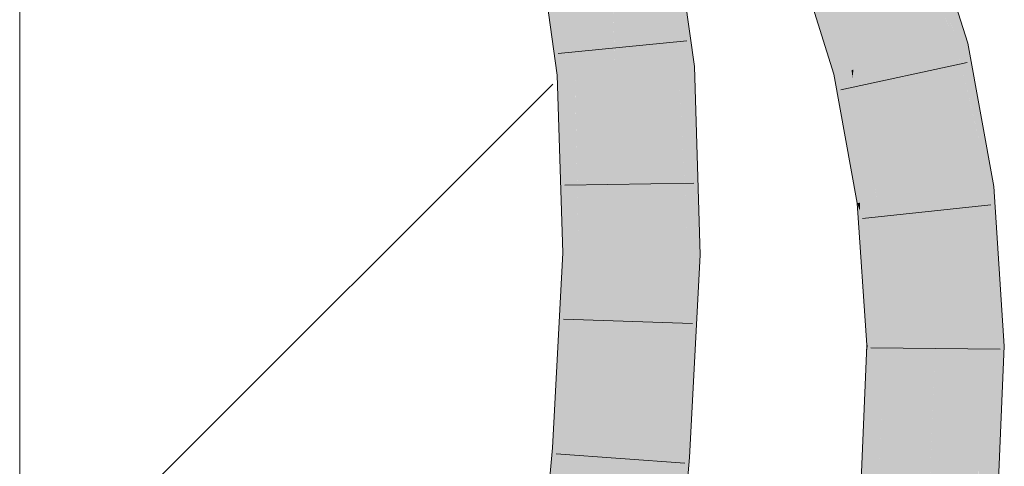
# Model space of a CAD drawing. Extents: x -720 to 300, y 62 to 1162.
# Tile 262 of 278: x 163.857 to 165.648, y 1026.502 to 1027.315. Entities that reach past the tile are written whole.
import ezdxf

# ---------------------------------------------------------------- set-up
doc = ezdxf.new("R2010")
doc.units = 0
doc.layers.get('0').update_dxf_attribs({"lineweight": 13})
doc.layers.add('E_Detail_Linie_Text_Bem', color=7, linetype='Continuous', lineweight=13)
for name, color, linetype, lineweight, true_color in [('E_Detail_Wandschraffur', 7, 'Continuous', 5, 0xc0c0c0), ('E_Leerrohr 25-A06G942U8I', 7, 'Continuous', 9, 0xff8000), ('E_Leerrohr 25-Shading', 7, 'Continuous', 9, 0xff8000)]:
    doc.layers.add(name, color=color, linetype=linetype, lineweight=lineweight, true_color=true_color)

# ---------------------------------------------------------------- blocks, each defined once
blk = doc.blocks.new('Shading-A06G93YB8I', base_point=(231.5078, 857.4585))
at = {"layer": 'E_Leerrohr 25-Shading', "color": 43, "true_color": 0xd7ab7f}
for points in [[(165.567, 1027.2686), (165.582, 1027.272), (165.5002, 1027.4253), (165.5305, 1027.4369)], [(165.4963, 1027.4238), (165.5463, 1027.2638), (165.4982, 1027.4246), (165.5614, 1027.2673)], [(165.5002, 1027.4253), (165.4982, 1027.4246), (165.56, 1027.2849), (165.5458, 1027.3062)], [(165.0266, 1027.389), (165.0256, 1027.3893), (165.0558, 1027.2283), (165.048, 1027.2278)], [(165.0845, 1027.2301), (165.0637, 1027.3805), (165.0452, 1027.2866), (165.0266, 1027.389)], [(165.3322, 1027.3394), (165.3621, 1027.2213), (165.3311, 1027.3606), (165.3704, 1027.2233)], [(165.3704, 1027.2233), (165.374, 1027.2241), (165.3311, 1027.3606)], [(164.816, 1027.3491), (164.8309, 1027.2435), (164.8185, 1027.3496)], [(164.8505, 1027.3557), (164.8185, 1027.3496), (164.8508, 1027.3496), (164.8309, 1027.2435)], [(164.8508, 1027.3496), (164.8309, 1027.2435), (164.8571, 1027.2155), (164.835, 1027.214)], [(164.8673, 1027.2161), (164.8517, 1027.3545), (164.8571, 1027.2155), (164.8508, 1027.3496)], [(164.852, 1027.356), (164.8517, 1027.3545), (164.8685, 1027.2162), (164.8673, 1027.2161)], [(164.8716, 1027.2164), (164.852, 1027.356), (164.8685, 1027.2162)], [(165.3006, 1027.349), (165.3, 1027.3488), (165.3179, 1027.281), (165.3044, 1027.3239)], [(165.3006, 1027.349), (165.3179, 1027.281), (165.3108, 1027.3529), (165.3212, 1027.3008)], [(165.3108, 1027.3529), (165.3212, 1027.3008), (165.3197, 1027.3562), (165.3258, 1027.3287)], [(165.3258, 1027.3287), (165.3347, 1027.2891), (165.3294, 1027.3503), (165.3322, 1027.3394)], [(165.3384, 1027.2159), (165.3347, 1027.2891), (165.3212, 1027.3008), (165.3258, 1027.3287)], [(165.3504, 1027.2186), (165.3621, 1027.2213), (165.3347, 1027.2891), (165.3322, 1027.3394)], [(165.5458, 1027.3062), (165.5614, 1027.2673), (165.56, 1027.2849), (165.567, 1027.2686)], [(165.3212, 1027.3008), (165.3179, 1027.281), (165.3376, 1027.2184)], [(165.3384, 1027.2159), (165.3212, 1027.3008), (165.3376, 1027.2184)], [(165.3347, 1027.2891), (165.3384, 1027.2159), (165.3504, 1027.2186)], [(165.0845, 1027.2301), (165.0452, 1027.2866), (165.0585, 1027.2285)], [(165.0452, 1027.2866), (165.0558, 1027.2283), (165.0585, 1027.2285)], [(165.6057, 1027.1406), (165.582, 1027.272), (165.567, 1027.2686)], [(165.5463, 1027.2638), (165.5927, 1027.0068), (165.5614, 1027.2673), (165.6228, 1027.0105)], [(165.5614, 1027.2673), (165.6057, 1027.1406), (165.567, 1027.2686)], [(165.6136, 1027.0873), (165.6057, 1027.1406), (165.5959, 1027.1233), (165.5614, 1027.2673)], [(164.8673, 1027.2161), (164.8571, 1027.2155), (164.8738, 1026.8901), (164.8547, 1026.8904)], [(164.8673, 1027.2161), (164.8681, 1027.1788), (164.8685, 1027.2162)], [(164.8681, 1027.1788), (164.8716, 1027.2164), (164.8685, 1027.2162)], [(164.8681, 1027.1788), (164.8738, 1026.8901), (164.8716, 1027.2164), (164.8817, 1026.89)], [(165.048, 1027.2278), (165.0585, 1026.8878), (165.0558, 1027.2283), (165.0732, 1026.8876)], [(165.0558, 1027.2283), (165.0925, 1026.9696), (165.0585, 1027.2285)], [(165.0925, 1026.9696), (165.0558, 1027.2283), (165.084, 1026.8875), (165.0642, 1027.0642)], [(165.0925, 1026.9696), (165.0845, 1027.2301), (165.0585, 1027.2285)], [(165.3384, 1027.2159), (165.3589, 1027.1023), (165.3504, 1027.2186)], [(165.3504, 1027.2186), (165.3589, 1027.1023), (165.3621, 1027.2213), (165.3672, 1027.1694)], [(165.3621, 1027.2213), (165.3672, 1027.1694), (165.3704, 1027.2233), (165.3722, 1027.2094)], [(165.3722, 1027.2094), (165.374, 1027.2241), (165.3704, 1027.2233)], [(165.4012, 1026.9836), (165.374, 1027.2241), (165.3722, 1027.2094)], [(165.4012, 1026.9836), (165.411, 1026.9849), (165.374, 1027.2241), (165.3742, 1027.2234)], [(165.411, 1026.9849), (165.4172, 1026.9856), (165.3742, 1027.2234)], [(164.8571, 1027.2155), (164.835, 1027.214), (164.8547, 1026.8904), (164.8451, 1026.8905)], [(165.3722, 1027.2094), (165.3672, 1027.1694), (165.4012, 1026.9836), (165.3859, 1026.9818)], [(165.3672, 1027.1694), (165.3589, 1027.1023), (165.3859, 1026.9818), (165.3809, 1026.9812)], [(165.6163, 1027.0818), (165.6057, 1027.1406), (165.6136, 1027.0873)], [(165.625, 1027.0107), (165.6136, 1027.0873), (165.6107, 1027.061), (165.5959, 1027.1233)], [(165.6291, 1027.0112), (165.6163, 1027.0818), (165.625, 1027.0107), (165.6136, 1027.0873)], [(165.0642, 1027.0642), (165.0732, 1026.8876), (165.084, 1026.8875)], [(165.6107, 1027.061), (165.6228, 1027.0105), (165.625, 1027.0107)], [(165.5927, 1027.0068), (165.6414, 1026.8263), (165.6228, 1027.0105)], [(165.6414, 1026.8263), (165.5927, 1027.0068), (165.6136, 1026.7211), (165.6096, 1026.7544)], [(165.6228, 1027.0105), (165.6414, 1026.8263), (165.625, 1027.0107), (165.6315, 1026.9745)], [(165.6315, 1026.9745), (165.6291, 1027.0112), (165.625, 1027.0107)], [(165.4012, 1026.9836), (165.3859, 1026.9818), (165.4009, 1026.9174), (165.3854, 1026.9667)], [(165.4009, 1026.9174), (165.4131, 1026.8785), (165.4012, 1026.9836), (165.411, 1026.9849)], [(165.4131, 1026.8785), (165.4276, 1026.8323), (165.411, 1026.9849), (165.4172, 1026.9856)], [(165.0925, 1026.9696), (165.084, 1026.8875), (165.0951, 1026.8873)], [(165.3859, 1026.9818), (165.3809, 1026.9812), (165.3854, 1026.9667)], [(165.3854, 1026.9667), (165.3809, 1026.9812), (165.3843, 1026.9308)], [(165.3843, 1026.9308), (165.4006, 1026.8494), (165.3854, 1026.9667), (165.4009, 1026.9174)], [(165.3984, 1026.7229), (165.4, 1026.7229), (165.3843, 1026.9308), (165.4006, 1026.8494)], [(165.4009, 1026.9174), (165.4006, 1026.8494), (165.4131, 1026.8785), (165.4151, 1026.777)], [(164.8471, 1026.7374), (164.8547, 1026.8904), (164.828, 1026.5697), (164.8451, 1026.8905)], [(164.8569, 1026.5673), (164.8738, 1026.8901), (164.8387, 1026.5686), (164.8547, 1026.8904)], [(164.8738, 1026.8901), (164.8569, 1026.5673), (164.8817, 1026.89), (164.8645, 1026.5667)], [(165.0732, 1026.8876), (165.0585, 1026.8878), (165.042, 1026.5206), (165.0427, 1026.5894)], [(165.0732, 1026.8876), (165.042, 1026.5206), (165.0548, 1026.5197)], [(165.0732, 1026.8876), (165.0548, 1026.5197), (165.0887, 1026.7666), (165.0756, 1026.5182)], [(165.0732, 1026.8876), (165.0887, 1026.7666), (165.084, 1026.8875)], [(165.0887, 1026.7666), (165.0951, 1026.8873), (165.084, 1026.8875)], [(165.4151, 1026.777), (165.4259, 1026.7227), (165.4131, 1026.8785), (165.4276, 1026.8323)], [(165.4006, 1026.8494), (165.4, 1026.7229), (165.4151, 1026.777), (165.4161, 1026.7228)], [(165.4276, 1026.8323), (165.4259, 1026.7227), (165.4324, 1026.7227)], [(165.4324, 1026.7227), (165.435, 1026.7227), (165.4276, 1026.8323)], [(165.6414, 1026.8263), (165.6136, 1026.7211), (165.6484, 1026.7208)], [(165.4161, 1026.7228), (165.4259, 1026.7227), (165.4151, 1026.777)], [(165.6096, 1026.7544), (165.6118, 1026.7211), (165.6136, 1026.7211)], [(164.8387, 1026.5686), (164.8471, 1026.7374), (164.828, 1026.5697)], [(165.3835, 1026.1208), (165.4259, 1026.7227), (165.3977, 1026.7057), (165.4, 1026.7229)], [(165.4324, 1026.7227), (165.4259, 1026.7227), (165.4017, 1026.1193), (165.3835, 1026.1208)], [(165.4, 1026.7229), (165.3984, 1026.7229), (165.3977, 1026.7057)], [(165.4231, 1026.5398), (165.4017, 1026.1193), (165.435, 1026.7222), (165.4093, 1026.1187)], [(165.4324, 1026.7227), (165.4231, 1026.5398), (165.435, 1026.7227), (165.435, 1026.7222)], [(165.6264, 1026.2074), (165.6118, 1026.7211), (165.6051, 1026.1018), (165.6022, 1026.4965)], [(165.6118, 1026.7211), (165.6264, 1026.2074), (165.6136, 1026.7211)], [(165.6264, 1026.2074), (165.6484, 1026.7208), (165.6136, 1026.7211)], [(165.3835, 1026.1208), (165.3977, 1026.7057), (165.3728, 1026.1217)], [(165.0427, 1026.5894), (165.0391, 1026.5208), (165.042, 1026.5206)], [(164.8262, 1026.536), (164.8371, 1026.5353), (164.828, 1026.5697), (164.8387, 1026.5686)], [(164.8552, 1026.5339), (164.8569, 1026.5673), (164.8371, 1026.5353), (164.8387, 1026.5686)], [(164.8589, 1026.567), (164.8569, 1026.5673), (164.8565, 1026.5338), (164.8552, 1026.5339)], [(164.8645, 1026.5667), (164.8589, 1026.567), (164.8627, 1026.5334), (164.8565, 1026.5338)], [(164.7946, 1026.1643), (164.814, 1026.1945), (164.8262, 1026.536), (164.8275, 1026.3931)], [(164.7946, 1026.1643), (164.8262, 1026.536), (164.8085, 1026.3376)], [(164.8371, 1026.5353), (164.8262, 1026.536), (164.8275, 1026.3931)], [(164.8289, 1026.2178), (164.8552, 1026.5339), (164.8275, 1026.3931), (164.8371, 1026.5353)], [(164.8627, 1026.5334), (164.8552, 1026.5339), (164.8294, 1026.1613), (164.8289, 1026.2178)], [(165.042, 1026.5206), (165.0391, 1026.5208), (165.0196, 1026.1448), (165.0056, 1026.146)], [(165.042, 1026.5206), (165.0196, 1026.1448), (165.0321, 1026.2773)], [(165.0196, 1026.1448), (165.042, 1026.1428), (165.0548, 1026.5197), (165.0756, 1026.5182)], [(165.0548, 1026.5197), (165.042, 1026.5206), (165.0321, 1026.2773)]]:
    blk.add_solid(points, dxfattribs=at)
at = {"layer": 'E_Leerrohr 25-Shading', "color": 31, "true_color": 0xfabd7f}
for points in [[(165.4137, 1027.3922), (165.4698, 1027.2462), (165.4963, 1027.4238), (165.5463, 1027.2638)], [(164.9598, 1027.222), (165.048, 1027.2278), (164.9388, 1027.3727), (165.0256, 1027.3893)], [(165.3311, 1027.3606), (165.374, 1027.2241), (165.404, 1027.3885), (165.4199, 1027.2347)], [(165.4199, 1027.2347), (165.4602, 1027.244), (165.404, 1027.3885), (165.4137, 1027.3922)], [(165.4137, 1027.3922), (165.4602, 1027.244), (165.4698, 1027.2462)], [(164.8703, 1027.3595), (164.852, 1027.356), (164.8716, 1027.2164)], [(164.9049, 1027.2185), (164.9189, 1027.3688), (164.8716, 1027.2164), (164.8703, 1027.3595)], [(164.9313, 1027.2202), (164.9351, 1027.3719), (164.9049, 1027.2185), (164.9189, 1027.3688)], [(164.9351, 1027.3719), (164.9313, 1027.2202), (164.9385, 1027.2744)], [(164.9405, 1027.2208), (164.9598, 1027.222), (164.9351, 1027.3719), (164.9388, 1027.3727)], [(164.9313, 1027.2202), (164.9405, 1027.2208), (164.9385, 1027.2744)], [(165.5469, 1027.0012), (165.5927, 1027.0068), (165.4698, 1027.2462), (165.5463, 1027.2638)], [(165.4199, 1027.2347), (165.4062, 1027.2316), (165.4172, 1026.9856), (165.4172, 1026.9857)], [(165.4199, 1027.2347), (165.4172, 1026.9856), (165.4299, 1026.9871)], [(165.4299, 1026.9871), (165.505, 1026.9962), (165.4199, 1027.2347), (165.4602, 1027.244)], [(165.4698, 1027.2462), (165.4602, 1027.244), (165.5469, 1027.0012), (165.5207, 1026.998)], [(165.4602, 1027.244), (165.505, 1026.9962), (165.5207, 1026.998)], [(164.9049, 1027.2185), (164.8716, 1027.2164), (164.8817, 1026.89)], [(164.8947, 1026.8899), (164.9313, 1027.2202), (164.8817, 1026.89), (164.9049, 1027.2185)], [(164.9352, 1027.2205), (164.9313, 1027.2202), (164.8973, 1026.8899), (164.8947, 1026.8899)], [(164.9344, 1026.8894), (164.9405, 1027.2208), (164.8973, 1026.8899), (164.9352, 1027.2205)], [(164.9344, 1026.8894), (164.9701, 1026.8889), (164.9405, 1027.2208), (164.9598, 1027.222)], [(164.9701, 1026.8889), (165.0585, 1026.8878), (164.9598, 1027.222), (165.048, 1027.2278)], [(165.4062, 1027.2316), (165.374, 1027.2241), (165.4172, 1026.9857)], [(165.5469, 1027.0012), (165.5207, 1026.998), (165.6096, 1026.7544), (165.5334, 1026.9305)], [(165.6096, 1026.7544), (165.5927, 1027.0068), (165.5469, 1027.0012)], [(165.4172, 1026.9856), (165.4276, 1026.8323), (165.4299, 1026.9871)], [(165.4276, 1026.8323), (165.505, 1026.9962), (165.4299, 1026.9871)], [(165.4276, 1026.8323), (165.435, 1026.7227), (165.505, 1026.9962), (165.5234, 1026.7219)], [(165.5207, 1026.998), (165.505, 1026.9962), (165.5334, 1026.9305)], [(165.5334, 1026.9305), (165.505, 1026.9962), (165.5726, 1026.7214), (165.5234, 1026.7219)], [(165.6096, 1026.7544), (165.5334, 1026.9305), (165.6118, 1026.7211), (165.5726, 1026.7214)], [(164.8627, 1026.5334), (164.9344, 1026.8894), (164.8973, 1026.8899)], [(164.8627, 1026.5334), (164.8973, 1026.8899), (164.8645, 1026.5667), (164.8947, 1026.8899)], [(164.9344, 1026.8894), (164.8627, 1026.5334), (164.9128, 1026.5298)], [(164.8947, 1026.8899), (164.8817, 1026.89), (164.8645, 1026.5667)], [(164.9128, 1026.5298), (164.9509, 1026.5271), (164.9344, 1026.8894), (164.9701, 1026.8889)], [(164.9509, 1026.5271), (165.0391, 1026.5208), (164.9701, 1026.8889), (165.0585, 1026.8878)], [(165.435, 1026.7227), (165.4093, 1026.1187), (165.5164, 1026.5587), (165.4354, 1026.1163)], [(165.435, 1026.7227), (165.5164, 1026.5587), (165.5234, 1026.7219)], [(165.4973, 1026.1111), (165.5854, 1026.1035), (165.5234, 1026.7219), (165.6118, 1026.7211)], [(165.4354, 1026.1163), (165.4973, 1026.1111), (165.5164, 1026.5587)], [(164.8627, 1026.5334), (164.8294, 1026.1613), (164.9128, 1026.5298), (164.8835, 1026.1566)], [(164.8835, 1026.1566), (164.9175, 1026.1536), (164.9128, 1026.5298), (164.9509, 1026.5271)], [(164.9175, 1026.1536), (165.0056, 1026.146), (164.9509, 1026.5271), (165.0391, 1026.5208)]]:
    blk.add_solid(points, dxfattribs=at)
blk = doc.blocks.new('Referenz-A06G942Y8I')
at = {"layer": 'E_Detail_Linie_Text_Bem', "linetype": 'Continuous', "ltscale": 0.13}
blk.add_line((163.8568, 1017.1461), (163.8568, 1028.9461), dxfattribs=at)
at = {"layer": 'E_Detail_Wandschraffur', "linetype": 'ByBlock', "ltscale": 0.13}
blk.add_line((163.8568, 1026.2281), (164.8266, 1027.1979), dxfattribs=at)
at = {"layer": 'E_Leerrohr 25-A06G942U8I', "linetype": 'Continuous', "ltscale": 0.13}
for p, q in [((165.582, 1027.272), (165.5305, 1027.4368)), ((165.0845, 1027.2301), (165.0616, 1027.3961)), ((164.835, 1027.214), (164.816, 1027.3491)), ((165.3384, 1027.2159), (165.297, 1027.3475)), ((165.0707, 1027.2768), (164.8369, 1027.2533)), ((165.6291, 1027.0112), (165.582, 1027.272)), ((165.5807, 1027.2371), (165.3511, 1027.1874)), ((165.0951, 1026.8873), (165.0845, 1027.2301)), ((165.3809, 1026.9812), (165.3384, 1027.2159)), ((164.8451, 1026.8905), (164.835, 1027.214)), ((165.0837, 1027.0175), (164.8487, 1027.0136)), ((165.6484, 1026.7208), (165.6291, 1027.0112)), ((165.3984, 1026.7229), (165.3809, 1026.9812)), ((165.6238, 1026.9783), (165.3902, 1026.9534)), ((164.8262, 1026.536), (164.8451, 1026.8905)), ((165.0756, 1026.5182), (165.0951, 1026.8873)), ((165.081, 1026.762), (164.8461, 1026.7697)), ((165.3728, 1026.1217), (165.3984, 1026.7229)), ((165.6407, 1026.7153), (165.4057, 1026.7175)), ((165.6219, 1026.1004), (165.6484, 1026.7208)), ((164.793, 1026.1644), (164.8262, 1026.536)), ((165.0671, 1026.5078), (164.8327, 1026.5246)), ((165.042, 1026.1428), (165.0756, 1026.5182))]:
    blk.add_line(p, q, dxfattribs=at)

msp = doc.modelspace()

# ---------------------------------------------------------------- block references
at = {"color": 8, "lineweight": 25, "ltscale": 0.25, "true_color": 0x808080}
msp.add_blockref('Referenz-A06G942Y8I', (0, 0), dxfattribs=at)
msp.add_blockref('Shading-A06G93YB8I', (231.5078, 857.4585))

doc.saveas('drawing.dxf')
